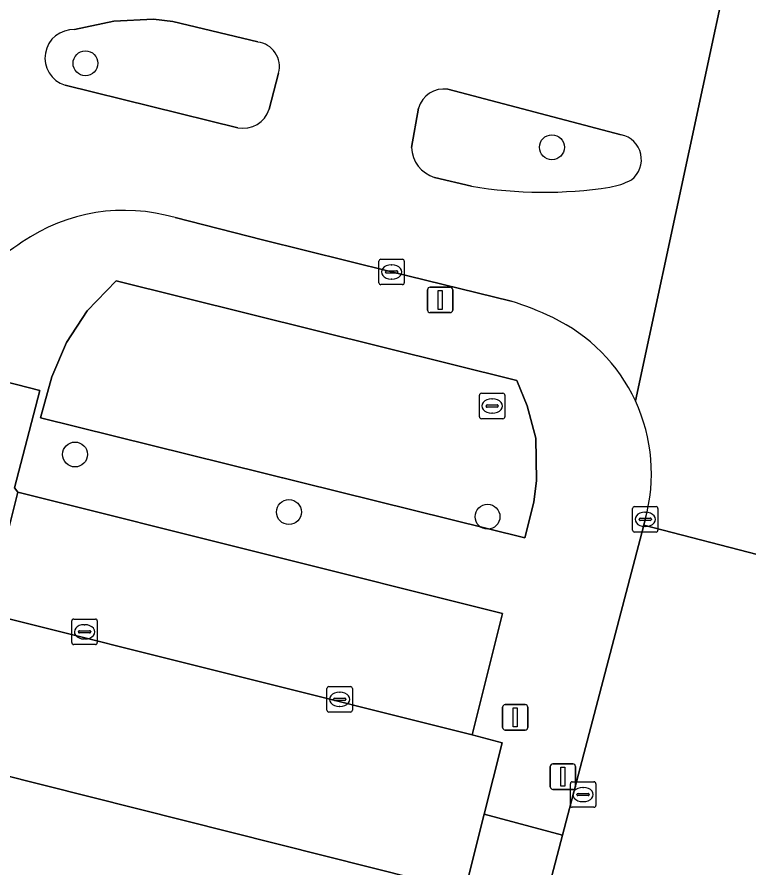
# Model space of a CAD drawing. Extents: x 163683 to 164494, y 382709 to 383872.
# Drawn here: x 163977 to 164005.78, y 383281.27 to 383314.72 of the extents above; entities that cross this region are included whole.
import ezdxf

# ---------------------------------------------------------------- set-up
doc = ezdxf.new("R2010")
doc.units = 0
for name, color, linetype in [('IMGEO_Boom', 7, 'Continuous'), ('IMGEO_Groenvoorziening', 7, 'Continuous'), ('IMGEO_Kolk', 7, 'Continuous'), ('IMGEO_Lichtmast', 7, 'Continuous'), ('IMGEO_Parkeervlak_open', 7, 'Continuous'), ('IMGEO_Rijbaan_lokaal_open', 7, 'Continuous'), ('IMGEO_Rioolput', 7, 'Continuous'), ('IMGEO_Verkeersbordpaal', 7, 'Continuous'), ('IMGEO_Verkeerseiland_open', 7, 'Continuous'), ('IMGEO_Voetpad_open', 7, 'Continuous')]:
    doc.layers.add(name, color=color, linetype=linetype)

msp = doc.modelspace()

# ---------------------------------------------------------------- linework, layer by layer
at = {"layer": 'IMGEO_Boom'}
for centre in [(163979.689, 383312.901), (163998.033, 383309.601), (163979.278, 383297.524), (163987.69, 383295.261), (163995.501, 383295.077)]:
    msp.add_circle(centre, 0.489, dxfattribs=at)
at = {"layer": 'IMGEO_Groenvoorziening'}
for points in [[(163996.424, 383303.545), (163991.727, 383304.7), (163986.648, 383305.967), (163983.215, 383306.835)], [(163973.645, 383301.132), (163977.891, 383300.039), (163976.901, 383296.211), (163977.023, 383296.043), (163996.092, 383291.279), (163994.902, 383286.507), (163996.08, 383286.185), (163995.373, 383283.39), (163998.45, 383282.559), (164001.645, 383294.752)], [(164001.645, 383294.752), (164001.703, 383294.973)], [(163969.285, 383283.585), (163969.037, 383282.636), (163976.803, 383280.714), (163993.64, 383276.548), (163994.608, 383280.362), (163974.345, 383285.457), (163972.925, 383285.774)]]:
    msp.add_lwpolyline(points, dxfattribs=at)
for points in [[(163996.972, 383294.242), (163997.317, 383295.644), (163997.431, 383296.507), (163997.399, 383298.166), (163997.054, 383299.43), (163996.658, 383300.433), (163980.896, 383304.344), (163979.757, 383303.173), (163978.936, 383301.925), (163978.361, 383300.579), (163977.918, 383298.97)], [(163977.918, 383298.97), (163978.361, 383300.579), (163978.936, 383301.925), (163979.757, 383303.173), (163980.896, 383304.344), (163996.658, 383300.433), (163997.054, 383299.43), (163997.399, 383298.166), (163997.431, 383296.507), (163997.317, 383295.644), (163996.972, 383294.242)]]:
    msp.add_lwpolyline(points, close=True, dxfattribs=at)
for centre, radius, start, end in [((163981.22, 383300.014), 7.107, 73.701, 124.5382), ((163981.837, 383298.694), 8.547, 122.9304, 144.0417), ((163993.518, 383293.713), 10.252, 63.685, 73.5342), ((163995.171, 383296.775), 6.776, 24.9107, 64.7382), ((163995.171, 383296.775), 6.776, 344.5729, 24.9055)]:
    msp.add_arc(centre, radius, start, end, dxfattribs=at)
at = {"layer": 'IMGEO_Kolk'}
for p, q in [((163991.226, 383304.274), (163991.226, 383305.126)), ((163991.301, 383305.2), (163992.153, 383305.2)), ((163991.714, 383304.98), (163991.739, 383304.98)), ((163992.227, 383305.126), (163992.227, 383304.274)), ((163991.485, 383304.694), (163991.485, 383304.706)), ((163991.923, 383304.657), (163991.525, 383304.657)), ((163991.528, 383304.743), (163991.926, 383304.743)), ((163991.969, 383304.706), (163991.969, 383304.694)), ((163991.737, 383304.42), (163991.712, 383304.42)), ((163992.153, 383304.2), (163991.301, 383304.2)), ((164001.202, 383294.547), (164001.202, 383295.399)), ((164001.277, 383295.473), (164002.129, 383295.473)), ((164001.69, 383295.253), (164001.715, 383295.253)), ((164002.203, 383295.399), (164002.203, 383294.547)), ((164001.461, 383294.967), (164001.461, 383294.979)), ((164001.899, 383294.93), (164001.501, 383294.93)), ((164001.504, 383295.016), (164001.902, 383295.016)), ((164001.945, 383294.979), (164001.945, 383294.967)), ((164001.713, 383294.693), (164001.688, 383294.693)), ((164002.129, 383294.473), (164001.277, 383294.473)), ((163979.151, 383290.127), (163979.151, 383290.979)), ((163979.226, 383291.053), (163980.078, 383291.053)), ((163979.639, 383290.833), (163979.664, 383290.833)), ((163980.152, 383290.979), (163980.152, 383290.127)), ((163979.41, 383290.547), (163979.41, 383290.559)), ((163979.848, 383290.51), (163979.45, 383290.51)), ((163979.453, 383290.596), (163979.851, 383290.596)), ((163979.894, 383290.559), (163979.894, 383290.547)), ((163979.662, 383290.273), (163979.637, 383290.273)), ((163980.078, 383290.053), (163979.226, 383290.053)), ((163989.186, 383287.471), (163989.186, 383288.323)), ((163989.261, 383288.397), (163990.113, 383288.397)), ((163989.674, 383288.177), (163989.699, 383288.177)), ((163990.187, 383288.323), (163990.187, 383287.471)), ((163989.445, 383287.891), (163989.445, 383287.903)), ((163989.883, 383287.854), (163989.485, 383287.854)), ((163989.488, 383287.94), (163989.886, 383287.94)), ((163989.929, 383287.903), (163989.929, 383287.891)), ((163989.697, 383287.617), (163989.672, 383287.617)), ((163990.113, 383287.397), (163989.261, 383287.397))]:
    msp.add_line(p, q, dxfattribs=at)
for points in [[(163991.226, 383304.274), (163991.226, 383305.126)], [(163991.301, 383305.2), (163992.153, 383305.2)], [(163992.227, 383305.126), (163992.227, 383304.274)], [(163992.153, 383304.2), (163991.301, 383304.2)], [(164001.202, 383294.547), (164001.202, 383295.399)], [(164001.277, 383295.473), (164002.129, 383295.473)], [(164002.203, 383295.399), (164002.203, 383294.547)], [(164002.129, 383294.473), (164001.277, 383294.473)], [(163979.151, 383290.127), (163979.151, 383290.979)], [(163979.226, 383291.053), (163980.078, 383291.053)], [(163980.152, 383290.979), (163980.152, 383290.127)], [(163980.078, 383290.053), (163979.226, 383290.053)], [(163989.186, 383287.471), (163989.186, 383288.323)], [(163989.261, 383288.397), (163990.113, 383288.397)], [(163990.187, 383288.323), (163990.187, 383287.471)], [(163990.113, 383287.397), (163989.261, 383287.397)]]:
    msp.add_lwpolyline(points, dxfattribs=at)
for centre, radius, start, end in [((163991.303, 383305.124), 0.0765, 91.552, 178.448), ((163991.303, 383305.124), 0.0765, 91.552, 178.448), ((163992.151, 383305.124), 0.0765, 1.552, 88.448), ((163992.151, 383305.124), 0.0765, 1.552, 88.448), ((163991.525, 383304.703), 0.0403, 85.8775, 175.7526), ((163991.522, 383304.693), 0.0366, 178.938, 274.7102), ((163991.926, 383304.7), 0.043, 264.8664, 352.4533), ((163991.93, 383304.705), 0.0386, 1.7309, 96.639), ((163991.303, 383304.276), 0.0765, 181.552, 268.448), ((163991.303, 383304.276), 0.0765, 181.552, 268.448), ((163992.151, 383304.276), 0.0765, 271.552, 358.448), ((163992.151, 383304.276), 0.0765, 271.552, 358.448), ((164001.279, 383295.397), 0.0765, 91.552, 178.448), ((164001.279, 383295.397), 0.0765, 91.552, 178.448), ((164002.127, 383295.397), 0.0765, 1.552, 88.448), ((164002.127, 383295.397), 0.0765, 1.552, 88.448), ((164001.501, 383294.976), 0.0403, 85.8775, 175.7526), ((164001.498, 383294.966), 0.0366, 178.938, 274.7102), ((164001.902, 383294.973), 0.043, 264.8664, 352.4533), ((164001.906, 383294.978), 0.0386, 1.7309, 96.639), ((164001.279, 383294.549), 0.0765, 181.552, 268.448), ((164001.279, 383294.549), 0.0765, 181.552, 268.448), ((164002.127, 383294.549), 0.0765, 271.552, 358.448), ((164002.127, 383294.549), 0.0765, 271.552, 358.448), ((163979.228, 383290.977), 0.0765, 91.552, 178.448), ((163979.228, 383290.977), 0.0765, 91.552, 178.448), ((163980.076, 383290.977), 0.0765, 1.552, 88.448), ((163980.076, 383290.977), 0.0765, 1.552, 88.448), ((163979.45, 383290.556), 0.0403, 85.8775, 175.7526), ((163979.447, 383290.546), 0.0366, 178.938, 274.7102), ((163979.851, 383290.553), 0.043, 264.8664, 352.4533), ((163979.855, 383290.558), 0.0386, 1.7309, 96.639), ((163979.228, 383290.129), 0.0765, 181.552, 268.448), ((163979.228, 383290.129), 0.0765, 181.552, 268.448), ((163980.076, 383290.129), 0.0765, 271.552, 358.448), ((163980.076, 383290.129), 0.0765, 271.552, 358.448), ((163989.263, 383288.321), 0.0765, 91.552, 178.448), ((163989.263, 383288.321), 0.0765, 91.552, 178.448), ((163990.111, 383288.321), 0.0765, 1.552, 88.448), ((163990.111, 383288.321), 0.0765, 1.552, 88.448), ((163989.485, 383287.9), 0.0403, 85.8775, 175.7526), ((163989.482, 383287.89), 0.0366, 178.938, 274.7102), ((163989.886, 383287.897), 0.043, 264.8664, 352.4533), ((163989.89, 383287.902), 0.0386, 1.7309, 96.639), ((163989.263, 383287.473), 0.0765, 181.552, 268.448), ((163989.263, 383287.473), 0.0765, 181.552, 268.448), ((163990.111, 383287.473), 0.0765, 271.552, 358.448), ((163990.111, 383287.473), 0.0765, 271.552, 358.448)]:
    msp.add_arc(centre, radius, start, end, dxfattribs=at)
for centre, major_axis, ratio, start_param, end_param in [((163991.713, 383304.7), (-0.387, 0.002), 0.722429, 4.712389, 7.853982), ((163991.738, 383304.7), (-0.39, 0.002), 0.717154, 1.570796, 4.712389), ((164001.689, 383294.973), (-0.387, 0.002), 0.722429, 4.712389, 7.853982), ((164001.714, 383294.973), (-0.39, 0.002), 0.717154, 1.570796, 4.712389), ((163979.638, 383290.553), (-0.387, 0.002), 0.722429, 4.712389, 7.853982), ((163979.663, 383290.553), (-0.39, 0.002), 0.717154, 1.570796, 4.712389), ((163989.673, 383287.897), (-0.387, 0.002), 0.722429, 4.712389, 7.853982), ((163989.698, 383287.897), (-0.39, 0.002), 0.717154, 1.570796, 4.712389)]:
    msp.add_ellipse(centre, major_axis=major_axis, ratio=ratio, start_param=start_param, end_param=end_param, dxfattribs=at)
at = {"layer": 'IMGEO_Lichtmast'}
for p, q in [((163993.141, 383303.2), (163993.141, 383304)), ((163993.141, 383304), (163993.141, 383303.2)), ((163993.241, 383304.1), (163994.031, 383304.1)), ((163994.031, 383304.1), (163993.241, 383304.1)), ((163994.131, 383304), (163994.131, 383303.2)), ((163994.131, 383303.2), (163994.131, 383304)), ((163994.031, 383303.1), (163993.241, 383303.1)), ((163993.241, 383303.1), (163994.031, 383303.1)), ((163996.094, 383286.791), (163996.094, 383287.591)), ((163996.094, 383287.591), (163996.094, 383286.791)), ((163996.194, 383287.691), (163996.984, 383287.691)), ((163996.984, 383287.691), (163996.194, 383287.691)), ((163997.084, 383287.591), (163997.084, 383286.791)), ((163997.084, 383286.791), (163997.084, 383287.591)), ((163996.984, 383286.691), (163996.194, 383286.691)), ((163996.194, 383286.691), (163996.984, 383286.691))]:
    msp.add_line(p, q, dxfattribs=at)
for points in [[(163993.561, 383303.975), (163993.711, 383303.975), (163993.711, 383303.225), (163993.561, 383303.225), (163993.561, 383303.975)], [(163996.514, 383287.566), (163996.664, 383287.566), (163996.664, 383286.816), (163996.514, 383286.816), (163996.514, 383287.566)]]:
    msp.add_lwpolyline(points, dxfattribs=at)
for centre, start, end in [((163993.241, 383304), 90, 180), ((163993.241, 383304), 90, 180), ((163994.031, 383304), 0, 90), ((163994.031, 383304), 360, 90), ((163993.241, 383303.2), 180, 270), ((163993.241, 383303.2), 180, 270), ((163994.031, 383303.2), 270, 0), ((163994.031, 383303.2), 270, 0), ((163996.194, 383287.591), 90, 180), ((163996.194, 383287.591), 90, 180), ((163996.984, 383287.591), 0, 90), ((163996.984, 383287.591), 360, 90), ((163996.194, 383286.791), 180, 270), ((163996.194, 383286.791), 180, 270), ((163996.984, 383286.791), 270, 0), ((163996.984, 383286.791), 270, 0)]:
    msp.add_arc(centre, 0.1, start, end, dxfattribs=at)
at = {"layer": 'IMGEO_Parkeervlak_open'}
msp.add_lwpolyline([(163977.023, 383296.043), (163975.822, 383291.277), (163994.902, 383286.507), (163996.092, 383291.279)], close=True, dxfattribs=at)
at = {"layer": 'IMGEO_Rijbaan_lokaal_open'}
for points in [[(164001.703, 383294.973), (164001.645, 383294.752), (164006.51, 383293.494), (164006.511, 383293.499), (164014.504, 383324.388), (164014.908, 383326.311), (164016.193, 383331.294), (164018.055, 383338.513), (164018.773, 383341.299), (164019.324, 383343.146), (164026.556, 383371.379)], [(164005.539, 383319.304), (164001.317, 383299.629)], [(164001.317, 383299.629), (164005.539, 383319.304)], [(163979.262, 383314.227), (163980.8, 383314.558), (163982.358, 383314.638), (163983.121, 383314.539), (163986.463, 383313.739)], [(163987.28, 383312.518), (163986.913, 383311.095)], [(163985.683, 383310.368), (163978.884, 383312.044)], [(163993.934, 383311.881), (164000.759, 383310.089)], [(163992.509, 383309.589), (163992.784, 383311.133)], [(163994.866, 383308.071), (163993.42, 383308.418)], [(163983.215, 383306.835), (163986.648, 383305.967), (163991.727, 383304.7), (163996.424, 383303.545)], [(164006.26, 383292.527), (164006.51, 383293.494), (164001.645, 383294.752), (163998.45, 383282.559), (163997.664, 383279.557), (163996.27, 383274.082), (163999.214, 383273.325), (163999.732, 383275.264)]]:
    msp.add_lwpolyline(points, dxfattribs=at)
msp.add_lwpolyline([(163975.822, 383291.277), (163974.345, 383285.457), (163994.608, 383280.362), (163995.373, 383283.39), (163996.08, 383286.185), (163994.902, 383286.507)], close=True, dxfattribs=at)
for centre, radius, start, end in [((163979.212, 383313.111), 1.117, 87.4514, 252.9012), ((163986.344, 383312.775), 0.971, 344.6261, 82.9488), ((163993.785, 383310.852), 1.039, 81.7425, 164.3402), ((163985.893, 383311.417), 1.07, 258.6929, 342.4781), ((164000.557, 383309.115), 0.995, 307.2587, 78.2657), ((163993.794, 383309.649), 1.287, 182.6737, 253.0898), ((163999.94, 383310.525), 2.517, 278.415, 298.9792), ((163997.697, 383324.662), 16.83, 260.3168, 278.9251), ((163981.22, 383300.014), 7.107, 73.701, 124.5382), ((163981.837, 383298.694), 8.547, 122.9304, 144.0417), ((163993.518, 383293.713), 10.252, 63.685, 73.5342), ((163995.171, 383296.775), 6.776, 24.9107, 64.7382), ((163995.171, 383296.775), 6.776, 344.5729, 24.9055)]:
    msp.add_arc(centre, radius, start, end, dxfattribs=at)
at = {"layer": 'IMGEO_Rioolput'}
for p, q in [((163995.257, 383299.93), (163996.109, 383299.93)), ((163995.182, 383299.004), (163995.182, 383299.856)), ((163995.67, 383299.71), (163995.695, 383299.71)), ((163996.183, 383299.856), (163996.183, 383299.004)), ((163995.441, 383299.424), (163995.441, 383299.436)), ((163995.879, 383299.387), (163995.481, 383299.387)), ((163995.484, 383299.473), (163995.882, 383299.473)), ((163995.925, 383299.436), (163995.925, 383299.424)), ((163996.109, 383298.93), (163995.257, 383298.93)), ((163995.693, 383299.15), (163995.668, 383299.15)), ((163998.759, 383283.73), (163998.759, 383284.582)), ((163998.834, 383284.656), (163999.686, 383284.656)), ((163999.76, 383284.582), (163999.76, 383283.73)), ((163999.018, 383284.15), (163999.018, 383284.162)), ((163999.061, 383284.199), (163999.459, 383284.199)), ((163999.247, 383284.436), (163999.272, 383284.436)), ((163999.502, 383284.162), (163999.502, 383284.15)), ((163999.456, 383284.113), (163999.058, 383284.113)), ((163999.27, 383283.876), (163999.245, 383283.876)), ((163999.686, 383283.656), (163998.834, 383283.656))]:
    msp.add_line(p, q, dxfattribs=at)
for points in [[(163995.257, 383299.93), (163996.109, 383299.93)], [(163995.182, 383299.004), (163995.182, 383299.856)], [(163996.183, 383299.856), (163996.183, 383299.004)], [(163996.109, 383298.93), (163995.257, 383298.93)], [(163998.759, 383283.73), (163998.759, 383284.582)], [(163998.834, 383284.656), (163999.686, 383284.656)], [(163999.76, 383284.582), (163999.76, 383283.73)], [(163999.686, 383283.656), (163998.834, 383283.656)]]:
    msp.add_lwpolyline(points, dxfattribs=at)
for centre, radius, start, end in [((163995.259, 383299.854), 0.0765, 91.552, 178.448), ((163995.259, 383299.854), 0.0765, 91.552, 178.448), ((163996.107, 383299.854), 0.0765, 1.552, 88.448), ((163996.107, 383299.854), 0.0765, 1.552, 88.448), ((163995.481, 383299.433), 0.0403, 85.8775, 175.7526), ((163995.478, 383299.423), 0.0366, 178.938, 274.7102), ((163995.882, 383299.43), 0.043, 264.8664, 352.4533), ((163995.886, 383299.435), 0.0386, 1.7309, 96.639), ((163995.259, 383299.006), 0.0765, 181.552, 268.448), ((163995.259, 383299.006), 0.0765, 181.552, 268.448), ((163996.107, 383299.006), 0.0765, 271.552, 358.448), ((163996.107, 383299.006), 0.0765, 271.552, 358.448), ((163998.836, 383284.58), 0.0765, 91.552, 178.448), ((163998.836, 383284.58), 0.0765, 91.552, 178.448), ((163999.684, 383284.58), 0.0765, 1.552, 88.448), ((163999.684, 383284.58), 0.0765, 1.552, 88.448), ((163999.058, 383284.159), 0.0403, 85.8775, 175.7526), ((163999.055, 383284.149), 0.0366, 178.938, 274.7102), ((163999.459, 383284.156), 0.043, 264.8664, 352.4533), ((163999.463, 383284.161), 0.0386, 1.7309, 96.639), ((163998.836, 383283.732), 0.0765, 181.552, 268.448), ((163998.836, 383283.732), 0.0765, 181.552, 268.448), ((163999.684, 383283.732), 0.0765, 271.552, 358.448), ((163999.684, 383283.732), 0.0765, 271.552, 358.448)]:
    msp.add_arc(centre, radius, start, end, dxfattribs=at)
for centre, major_axis, ratio, start_param, end_param in [((163995.669, 383299.43), (-0.387, 0.002), 0.722429, 4.712389, 7.853982), ((163995.694, 383299.43), (-0.39, 0.002), 0.717154, 1.570796, 4.712389), ((163999.246, 383284.156), (-0.387, 0.002), 0.722429, 4.712389, 7.853982), ((163999.271, 383284.156), (-0.39, 0.002), 0.717154, 1.570796, 4.712389)]:
    msp.add_ellipse(centre, major_axis=major_axis, ratio=ratio, start_param=start_param, end_param=end_param, dxfattribs=at)
at = {"layer": 'IMGEO_Verkeersbordpaal'}
for p, q in [((163997.969, 383284.461), (163997.969, 383285.261)), ((163997.969, 383285.261), (163997.969, 383284.461)), ((163998.069, 383285.361), (163998.859, 383285.361)), ((163998.859, 383285.361), (163998.069, 383285.361)), ((163998.959, 383285.261), (163998.959, 383284.461)), ((163998.959, 383284.461), (163998.959, 383285.261)), ((163998.859, 383284.361), (163998.069, 383284.361)), ((163998.069, 383284.361), (163998.859, 383284.361))]:
    msp.add_line(p, q, dxfattribs=at)
msp.add_lwpolyline([(163998.389, 383285.236), (163998.539, 383285.236), (163998.539, 383284.486), (163998.389, 383284.486), (163998.389, 383285.236)], dxfattribs=at)
for centre, start, end in [((163998.069, 383285.261), 90, 180), ((163998.069, 383285.261), 90, 180), ((163998.859, 383285.261), 0, 90), ((163998.859, 383285.261), 360, 90), ((163998.069, 383284.461), 180, 270), ((163998.069, 383284.461), 180, 270), ((163998.859, 383284.461), 270, 0), ((163998.859, 383284.461), 270, 0)]:
    msp.add_arc(centre, 0.1, start, end, dxfattribs=at)
at = {"layer": 'IMGEO_Verkeerseiland_open'}
for points in [[(163986.463, 383313.739), (163983.121, 383314.539), (163982.358, 383314.638), (163980.8, 383314.558), (163979.262, 383314.227)], [(163986.913, 383311.095), (163987.28, 383312.518)], [(163978.884, 383312.044), (163985.683, 383310.368)], [(164000.759, 383310.089), (163993.934, 383311.881)], [(163992.784, 383311.133), (163992.509, 383309.589)], [(163993.42, 383308.418), (163994.866, 383308.071)]]:
    msp.add_lwpolyline(points, dxfattribs=at)
for centre, radius, start, end in [((163979.212, 383313.111), 1.117, 87.4514, 252.9012), ((163986.344, 383312.775), 0.971, 344.6261, 82.9488), ((163993.785, 383310.852), 1.039, 81.7425, 164.3402), ((163985.893, 383311.417), 1.07, 258.6929, 342.4781), ((164000.557, 383309.115), 0.995, 307.2587, 78.2657), ((163993.794, 383309.649), 1.287, 182.6737, 253.0898), ((163999.94, 383310.525), 2.517, 278.415, 298.9792), ((163997.697, 383324.662), 16.83, 260.3168, 278.9251)]:
    msp.add_arc(centre, radius, start, end, dxfattribs=at)
at = {"layer": 'IMGEO_Voetpad_open'}
for points in [[(163977.891, 383300.039), (163973.645, 383301.132)], [(163974.423, 383291.649), (163975.822, 383291.277), (163977.023, 383296.043), (163976.901, 383296.211), (163977.891, 383300.039)], [(163988.003, 383250), (163991.355, 383262.889), (163992.18, 383266.025), (163994.374, 383274.569), (163995.776, 383280.026), (163997.664, 383279.557), (163998.45, 383282.559), (163995.373, 383283.39), (163994.608, 383280.362), (163993.64, 383276.548), (163991.499, 383268.114), (163990.802, 383265.4), (163986.817, 383250), (163985.708, 383245.713), (163984.169, 383239.809), (163972.786, 383195.714), (163972.339, 383193.984), (163971.307, 383189.99), (163969.992, 383184.902), (163972.224, 383183.617)]]:
    msp.add_lwpolyline(points, dxfattribs=at)

doc.saveas('drawing.dxf')
